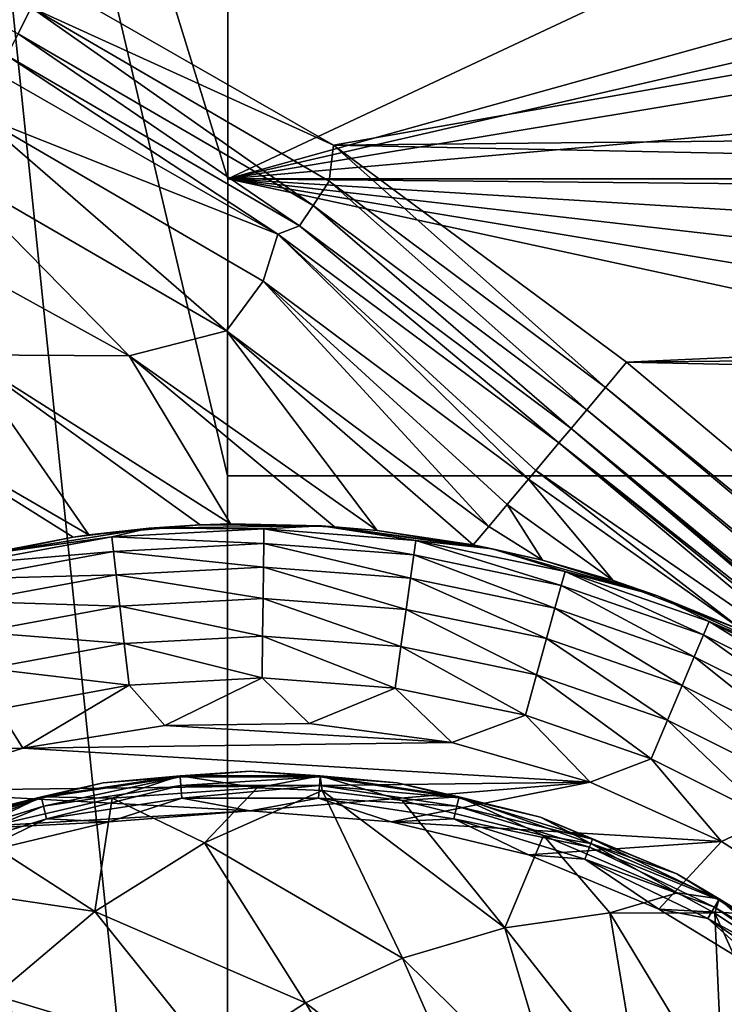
# Model space of a CAD drawing. Header units: metres. Extents: x -205 to 205, y -104 to 104.
# Tile 417 of 656: x -168.15 to -164.59, y 52.62 to 57.6. Entities that reach past the tile are written whole.
import ezdxf

# ---------------------------------------------------------------- set-up
doc = ezdxf.new("R2010")
doc.units = ezdxf.units.M
doc.layers.add('solid_01_2-CONSUMER_EHM_BOX_SW0001', color=7, linetype='CONTINUOUS')

msp = doc.modelspace()

# ---------------------------------------------------------------- linework, layer by layer
at = {"layer": 'solid_01_2-CONSUMER_EHM_BOX_SW0001'}
for points in [[(-200.010849, -74.958488), (-200.010773, 75.041512), (-0.010778, 75.04142)], [(-0.010849, -74.95858), (-200.010849, -74.958488), (-0.010778, 75.04142)], [(-91.959076, 42.820488, 75), (-76.402473, 63.637558, 75), (-185.602478, 63.645401, 75)], [(-92.726151, 42.986298, 75), (-91.959076, 42.820488, 75), (-185.602478, 63.645401, 75)], [(-93.500885, 43.041248, 75), (-92.726151, 42.986298, 75), (-185.602478, 63.645401, 75)], [(-168.500885, 43.051987, 75), (-93.500885, 43.041248, 75), (-185.602478, 63.645401, 75)], [(-168.602615, 61.64418, 69), (-167.103653, 47.144073, 63.099998), (-168.603653, 47.14418, 63.099998)], [(-167.103073, 55.294075, 66.416206), (-167.103653, 47.144073, 63.099998), (-168.602615, 61.64418, 69)], [(-167.102966, 56.794075, 67.02655), (-168.602615, 61.64418, 69), (-167.102615, 61.644073, 69)], [(-167.103073, 55.294075, 66.416206), (-168.602615, 61.64418, 69), (-167.102966, 56.794075, 67.02655)], [(-167.102966, 56.794075, 72), (-167.102615, 61.644073, 72), (-156.752625, 61.64333, 72)], [(-167.102966, 56.794075, 67.02655), (-167.102615, 61.644073, 72), (-167.102966, 56.794075, 72)], [(-167.102966, 56.794075, 67.02655), (-167.102615, 61.644073, 69), (-167.102615, 61.644073, 72)], [(-167.102966, 56.794075, 72), (-156.752625, 61.64333, 72), (-159.008011, 59.048695, 72)], [(-167.102966, 56.794075, 72), (-159.008011, 59.048695, 72), (-159.428299, 58.559216, 72)], [(-167.102966, 56.794075, 72), (-159.428299, 58.559216, 72), (-159.769958, 58.011173, 72)], [(-168.162247, 57.527248, 1.771182), (-168.09552, 57.658653, 1.656628), (-169.691086, 58.357525, 1.656628)], [(-167.102966, 56.794075, 72), (-159.769958, 58.011173, 72), (-160.024384, 57.41848, 72)], [(-166.567398, 56.96487, 1.571667), (-168.145538, 57.869026, 1.571667), (-168.09552, 57.658653, 1.656628)], [(-162.957977, 57.598118, 1.571667), (-168.145538, 57.869026, 1.571667), (-166.567398, 56.96487, 1.571667)], [(-168.162247, 57.527248, 1.771182), (-166.671173, 56.659687, 1.771182), (-168.09552, 57.658653, 1.656628)], [(-166.567398, 56.96487, 1.571667), (-168.09552, 57.658653, 1.656628), (-166.589905, 56.782639, 1.656628)], [(-166.671173, 56.659687, 1.771182), (-166.589905, 56.782639, 1.656628), (-168.09552, 57.658653, 1.656628)], [(-162.957977, 57.598118, 1.571667), (-166.567398, 56.96487, 1.571667), (-148.983841, 57.144657, 1.571667)], [(-168.21817, 57.417114, 1.911131), (-166.739273, 56.556637, 1.911131), (-168.162247, 57.527248, 1.771182)], [(-166.739273, 56.556637, 1.911131), (-166.671173, 56.659687, 1.771182), (-168.162247, 57.527248, 1.771182)], [(-168.21817, 57.417114, 1.911131), (-168.382935, 57.393227, 2.071429), (-166.848663, 56.514538, 2.071429)], [(-166.848663, 56.514538, 2.071429), (-168.382935, 57.393227, 2.071429), (-168.369995, 57.11816, 2.474663)], [(-168.21817, 57.417114, 1.911131), (-166.848663, 56.514538, 2.071429), (-166.739273, 56.556637, 1.911131)], [(-167.102966, 56.794075, 72), (-160.024384, 57.41848, 72), (-160.186264, 56.793575, 72)], [(-148.983841, 57.144657, 1.571667), (-166.567398, 56.96487, 1.571667), (-148.919617, 56.601597, 1.571667)], [(-168.369995, 57.11816, 2.474663), (-168.539261, 56.854729, 2.826262), (-167.1091, 56.025772, 2.826262)], [(-166.924149, 56.276917, 2.474663), (-168.369995, 57.11816, 2.474663), (-167.1091, 56.025772, 2.826262)], [(-166.848663, 56.514538, 2.071429), (-168.369995, 57.11816, 2.474663), (-166.924149, 56.276917, 2.474663)], [(-166.567398, 56.96487, 1.571667), (-166.589905, 56.782639, 1.656628), (-165.193848, 55.740875, 1.656628)], [(-166.567398, 56.96487, 1.571667), (-165.193848, 55.740875, 1.656628), (-165.087418, 55.867718, 1.571667)], [(-148.919617, 56.601597, 1.571667), (-166.567398, 56.96487, 1.571667), (-165.087418, 55.867718, 1.571667)], [(-168.539261, 56.854729, 2.826262), (-168.945175, 56.640434, 3.113388), (-167.601028, 55.899845, 3.113388)], [(-167.1091, 56.025772, 2.826262), (-168.539261, 56.854729, 2.826262), (-167.601028, 55.899845, 3.113388)], [(-160.186371, 55.293575, 66.416206), (-167.103073, 55.294075, 66.416206), (-167.102966, 56.794075, 67.02655)], [(-167.102966, 56.794075, 67.02655), (-160.186264, 56.793575, 72), (-160.186264, 56.793575, 67)], [(-167.102966, 56.794075, 67.02655), (-160.186264, 56.793575, 67), (-160.197296, 56.728836, 67)], [(-160.240387, 56.370762, 66.854507), (-167.102966, 56.794075, 67.02655), (-160.197296, 56.728836, 67)], [(-167.102966, 56.794075, 67.02655), (-167.102966, 56.794075, 72), (-160.186264, 56.793575, 72)], [(-160.234818, 55.650307, 66.561356), (-160.186371, 55.293575, 66.416206), (-167.102966, 56.794075, 67.02655)], [(-160.252884, 56.010395, 66.707878), (-160.234818, 55.650307, 66.561356), (-167.102966, 56.794075, 67.02655)], [(-160.240387, 56.370762, 66.854507), (-160.252884, 56.010395, 66.707878), (-167.102966, 56.794075, 67.02655)], [(-166.671173, 56.659687, 1.771182), (-165.288574, 55.627979, 1.771182), (-166.589905, 56.782639, 1.656628)], [(-165.288574, 55.627979, 1.771182), (-165.193848, 55.740875, 1.656628), (-166.589905, 56.782639, 1.656628)], [(-166.739273, 56.556637, 1.911131), (-165.367966, 55.533356, 1.911131), (-166.671173, 56.659687, 1.771182)], [(-165.367966, 55.533356, 1.911131), (-165.288574, 55.627979, 1.771182), (-166.671173, 56.659687, 1.771182)], [(-168.435654, 55.90543, 3.325905), (-167.601028, 55.899845, 3.113388), (-168.945175, 56.640434, 3.113388)], [(-148.919617, 56.601597, 1.571667), (-165.087418, 55.867718, 1.571667), (-148.891342, 56.041489, 1.571667)], [(-166.739273, 56.556637, 1.911131), (-166.848663, 56.514538, 2.071429), (-165.429214, 55.460369, 2.071429)], [(-166.739273, 56.556637, 1.911131), (-165.429214, 55.460369, 2.071429), (-165.367966, 55.533356, 1.911131)], [(-166.848663, 56.514538, 2.071429), (-166.924149, 56.276917, 2.474663), (-165.583496, 55.276505, 2.474663)], [(-165.54567, 55.321583, 2.390532), (-166.848663, 56.514538, 2.071429), (-165.583496, 55.276505, 2.474663)], [(-165.54567, 55.321583, 2.390532), (-165.429214, 55.460369, 2.071429), (-166.848663, 56.514538, 2.071429)], [(-166.924149, 56.276917, 2.474663), (-167.1091, 56.025772, 2.826262), (-165.783722, 55.037895, 2.826262)], [(-165.690903, 55.14851, 2.679678), (-166.924149, 56.276917, 2.474663), (-165.783722, 55.037895, 2.826262)], [(-165.690903, 55.14851, 2.679678), (-165.583496, 55.276505, 2.474663), (-166.924149, 56.276917, 2.474663)], [(-167.1091, 56.025772, 2.826262), (-167.601028, 55.899845, 3.113388), (-166.347916, 55.017391, 3.113606)], [(-167.1091, 56.025772, 2.826262), (-166.347916, 55.017391, 3.113606), (-165.861771, 54.944878, 2.932637)], [(-165.783722, 55.037895, 2.826262), (-167.1091, 56.025772, 2.826262), (-165.861771, 54.944878, 2.932637)], [(-148.891342, 56.041489, 1.571667), (-165.087418, 55.867718, 1.571667), (-148.911377, 55.518421, 1.571667)], [(-169.103622, 55.748432, 3.45631), (-167.804169, 54.996174, 3.456348), (-168.435654, 55.90543, 3.325905)], [(-168.435654, 55.90543, 3.325905), (-167.088058, 55.050957, 3.326008), (-167.601028, 55.899845, 3.113388)], [(-167.242432, 55.046425, 3.360634), (-167.088058, 55.050957, 3.326008), (-168.435654, 55.90543, 3.325905)], [(-167.804169, 54.996174, 3.456348), (-167.242432, 55.046425, 3.360634), (-168.435654, 55.90543, 3.325905)], [(-166.562759, 55.036591, 3.183043), (-166.347916, 55.017391, 3.113606), (-167.601028, 55.899845, 3.113388)], [(-167.088058, 55.050957, 3.326008), (-166.562759, 55.036591, 3.183043), (-167.601028, 55.899845, 3.113388)], [(-155.373291, 47.716602, 1.571667), (-165.087418, 55.867718, 1.571667), (-165.193848, 55.740875, 1.656628)], [(-148.911377, 55.518421, 1.571667), (-165.087418, 55.867718, 1.571667), (-155.373291, 47.716602, 1.571667)], [(-167.88295, 54.98484, 3.46574), (-167.804169, 54.996174, 3.456348), (-169.103622, 55.748432, 3.45631)], [(-168.469803, 54.866234, 3.5), (-167.88295, 54.98484, 3.46574), (-169.103622, 55.748432, 3.45631)], [(-155.479935, 47.58952, 1.656828), (-165.193848, 55.740875, 1.656628), (-165.288574, 55.627979, 1.771182)], [(-155.479935, 47.58952, 1.656828), (-155.373291, 47.716602, 1.571667), (-165.193848, 55.740875, 1.656628)], [(-155.574646, 47.476654, 1.771438), (-165.288574, 55.627979, 1.771182), (-165.367966, 55.533356, 1.911131)], [(-155.574646, 47.476654, 1.771438), (-155.479935, 47.58952, 1.656828), (-165.288574, 55.627979, 1.771182)], [(-163.424637, 53.878098, 1.937908), (-165.367966, 55.533356, 1.911131), (-165.429214, 55.460369, 2.071429)], [(-155.654007, 47.382072, 1.911433), (-155.574646, 47.476654, 1.771438), (-165.367966, 55.533356, 1.911131)], [(-163.085739, 53.608364, 1.921761), (-155.654007, 47.382072, 1.911433), (-165.367966, 55.533356, 1.911131)], [(-163.424637, 53.878098, 1.937908), (-163.085739, 53.608364, 1.921761), (-165.367966, 55.533356, 1.911131)], [(-163.973175, 54.238602, 2.071429), (-165.429214, 55.460369, 2.071429), (-165.54567, 55.321583, 2.390532)], [(-163.731277, 54.090172, 1.992613), (-163.424637, 53.878098, 1.937908), (-165.429214, 55.460369, 2.071429)], [(-163.973175, 54.238602, 2.071429), (-163.731277, 54.090172, 1.992613), (-165.429214, 55.460369, 2.071429)], [(-164.495621, 54.509037, 2.308672), (-165.54567, 55.321583, 2.390532), (-165.583496, 55.276505, 2.474663)], [(-164.495621, 54.509037, 2.308672), (-163.973175, 54.238602, 2.071429), (-165.54567, 55.321583, 2.390532)], [(-167.103546, 48.644073, 69.5), (-167.103653, 47.144073, 63.099998), (-167.103073, 55.294075, 66.416206)], [(-167.103546, 48.644073, 72), (-167.103073, 55.294075, 72), (-160.186371, 55.293575, 72)], [(-167.103546, 48.644073, 69.5), (-167.103073, 55.294075, 72), (-167.103546, 48.644073, 72)], [(-167.103546, 48.644073, 69.5), (-167.103073, 55.294075, 66.416206), (-167.103073, 55.294075, 72)], [(-167.103546, 48.644073, 72), (-160.186371, 55.293575, 72), (-160.024582, 54.668652, 72)], [(-167.103073, 55.294075, 72), (-160.186371, 55.293575, 67), (-160.186371, 55.293575, 72)], [(-160.186371, 55.293575, 66.416206), (-160.186371, 55.293575, 67), (-167.103073, 55.294075, 72)], [(-160.186371, 55.293575, 66.416206), (-167.103073, 55.294075, 72), (-167.103073, 55.294075, 66.416206)], [(-165.155807, 54.764778, 2.622867), (-165.583496, 55.276505, 2.474663), (-165.690903, 55.14851, 2.679678)], [(-164.495621, 54.509037, 2.308672), (-165.583496, 55.276505, 2.474663), (-165.155807, 54.764778, 2.622867)], [(-165.512955, 54.86731, 2.784729), (-165.690903, 55.14851, 2.679678), (-165.783722, 55.037895, 2.826262)], [(-165.155807, 54.764778, 2.622867), (-165.690903, 55.14851, 2.679678), (-165.512955, 54.86731, 2.784729)], [(-168.35849, 54.893448, 12.5), (-167.499374, 55.030045, 12.5), (-167.88295, 54.98484, 3.46574)], [(-167.688934, 54.985645, 12.722278), (-167.499374, 55.030045, 12.5), (-168.35849, 54.893448, 12.5)], [(-167.499374, 55.030045, 12.5), (-167.804169, 54.996174, 3.456348), (-167.88295, 54.98484, 3.46574)], [(-167.499374, 55.030045, 12.5), (-167.242432, 55.046425, 3.360634), (-167.804169, 54.996174, 3.456348)], [(-167.688934, 54.985645, 12.722278), (-166.919846, 55.026375, 12.722157), (-167.499374, 55.030045, 12.5)], [(-166.9207, 54.952404, 12.933749), (-166.919846, 55.026375, 12.722157), (-167.688934, 54.985645, 12.722278)], [(-167.499374, 55.030045, 12.5), (-166.629547, 55.040977, 12.5), (-167.242432, 55.046425, 3.360634)], [(-166.919846, 55.026375, 12.722157), (-166.629547, 55.040977, 12.5), (-167.499374, 55.030045, 12.5)], [(-166.629547, 55.040977, 12.5), (-167.088058, 55.050957, 3.326008), (-167.242432, 55.046425, 3.360634)], [(-166.629547, 55.040977, 12.5), (-166.562759, 55.036591, 3.183043), (-167.088058, 55.050957, 3.326008)], [(-166.9207, 54.952404, 12.933749), (-166.162262, 54.894623, 12.933637), (-166.919846, 55.026375, 12.722157)], [(-166.919846, 55.026375, 12.722157), (-166.151901, 54.967842, 12.722034), (-166.629547, 55.040977, 12.5)], [(-166.162262, 54.894623, 12.933637), (-166.151901, 54.967842, 12.722034), (-166.919846, 55.026375, 12.722157)], [(-166.629547, 55.040977, 12.5), (-165.767273, 54.926014, 12.5), (-166.562759, 55.036591, 3.183043)], [(-166.151901, 54.967842, 12.722034), (-165.767273, 54.926014, 12.5), (-166.629547, 55.040977, 12.5)], [(-165.767273, 54.926014, 12.5), (-166.347916, 55.017391, 3.113606), (-166.562759, 55.036591, 3.183043)], [(-165.767273, 54.926014, 12.5), (-165.861771, 54.944878, 2.932637), (-166.347916, 55.017391, 3.113606)], [(-165.512955, 54.86731, 2.784729), (-165.783722, 55.037895, 2.826262), (-165.861771, 54.944878, 2.932637)], [(-168.35849, 54.893448, 12.5), (-167.88295, 54.98484, 3.46574), (-168.469803, 54.866234, 3.5)], [(-168.446381, 54.846325, 12.7224), (-167.688934, 54.985645, 12.722278), (-168.35849, 54.893448, 12.5)], [(-167.680267, 54.912151, 12.933862), (-167.688934, 54.985645, 12.722278), (-168.446381, 54.846325, 12.7224)], [(-167.680267, 54.912151, 12.933862), (-166.9207, 54.952404, 12.933749), (-167.688934, 54.985645, 12.722278)], [(-166.922089, 54.833164, 13.123549), (-166.9207, 54.952404, 12.933749), (-167.680267, 54.912151, 12.933862)], [(-166.922089, 54.833164, 13.123549), (-166.17897, 54.776573, 13.123451), (-166.9207, 54.952404, 12.933749)], [(-166.17897, 54.776573, 13.123451), (-166.162262, 54.894623, 12.933637), (-166.9207, 54.952404, 12.933749)], [(-166.162262, 54.894623, 12.933637), (-165.417557, 54.739758, 12.933524), (-166.151901, 54.967842, 12.722034)], [(-166.151901, 54.967842, 12.722034), (-165.397873, 54.811012, 12.721913), (-165.767273, 54.926014, 12.5)], [(-165.417557, 54.739758, 12.933524), (-165.397873, 54.811012, 12.721913), (-166.151901, 54.967842, 12.722034)], [(-168.428329, 54.774529, 12.933973), (-167.680267, 54.912151, 12.933862), (-168.446381, 54.846325, 12.7224)], [(-167.666306, 54.793697, 13.123646), (-167.680267, 54.912151, 12.933862), (-168.428329, 54.774529, 12.933973)], [(-167.666306, 54.793697, 13.123646), (-166.922089, 54.833164, 13.123549), (-167.680267, 54.912151, 12.933862)], [(-165.767273, 54.926014, 12.5), (-165.512955, 54.86731, 2.784729), (-165.861771, 54.944878, 2.932637)], [(-165.767273, 54.926014, 12.5), (-164.930695, 54.687572, 12.5), (-165.512955, 54.86731, 2.784729)], [(-165.397873, 54.811012, 12.721913), (-164.930695, 54.687572, 12.5), (-165.767273, 54.926014, 12.5)], [(-166.17897, 54.776573, 13.123451), (-165.44931, 54.624863, 13.123353), (-166.162262, 54.894623, 12.933637)], [(-165.44931, 54.624863, 13.123353), (-165.417557, 54.739758, 12.933524), (-166.162262, 54.894623, 12.933637)], [(-164.930695, 54.687572, 12.5), (-165.155807, 54.764778, 2.622867), (-165.512955, 54.86731, 2.784729)], [(-166.923935, 54.674644, 13.282018), (-166.922089, 54.833164, 13.123549), (-167.666306, 54.793697, 13.123646)], [(-166.923935, 54.674644, 13.282018), (-166.201187, 54.619629, 13.28194), (-166.922089, 54.833164, 13.123549)], [(-166.201187, 54.619629, 13.28194), (-166.17897, 54.776573, 13.123451), (-166.922089, 54.833164, 13.123549)], [(-165.417557, 54.739758, 12.933524), (-164.698944, 54.490387, 12.933412), (-165.397873, 54.811012, 12.721913)], [(-165.397873, 54.811012, 12.721913), (-164.670273, 54.558495, 12.721791), (-164.930695, 54.687572, 12.5)], [(-164.698944, 54.490387, 12.933412), (-164.670273, 54.558495, 12.721791), (-165.397873, 54.811012, 12.721913)], [(-168.399246, 54.658836, 13.123743), (-167.666306, 54.793697, 13.123646), (-168.428329, 54.774529, 12.933973)], [(-167.647736, 54.636242, 13.282096), (-167.666306, 54.793697, 13.123646), (-168.399246, 54.658836, 13.123743)], [(-167.647736, 54.636242, 13.282096), (-166.923935, 54.674644, 13.282018), (-167.666306, 54.793697, 13.123646)], [(-166.201187, 54.619629, 13.28194), (-165.491516, 54.472099, 13.281862), (-166.17897, 54.776573, 13.123451)], [(-165.491516, 54.472099, 13.281862), (-165.44931, 54.624863, 13.123353), (-166.17897, 54.776573, 13.123451)], [(-164.930695, 54.687572, 12.5), (-164.495621, 54.509037, 2.308672), (-165.155807, 54.764778, 2.622867)], [(-165.44931, 54.624863, 13.123353), (-164.745209, 54.380554, 13.123256), (-165.417557, 54.739758, 12.933524)], [(-164.745209, 54.380554, 13.123256), (-164.698944, 54.490387, 12.933412), (-165.417557, 54.739758, 12.933524)], [(-168.360565, 54.505054, 13.282173), (-167.647736, 54.636242, 13.282096), (-168.399246, 54.658836, 13.123743)], [(-166.926132, 54.484814, 13.401196), (-166.923935, 54.674644, 13.282018), (-167.647736, 54.636242, 13.282096)], [(-167.103546, 48.644073, 72), (-160.024582, 54.668652, 72), (-159.770248, 54.07592, 72)], [(-166.926132, 54.484814, 13.401196), (-166.227798, 54.431671, 13.401142), (-166.923935, 54.674644, 13.282018)], [(-166.227798, 54.431671, 13.401142), (-166.201187, 54.619629, 13.28194), (-166.923935, 54.674644, 13.282018)], [(-164.930695, 54.687572, 12.5), (-164.137375, 54.330669, 12.5), (-164.495621, 54.509037, 2.308672)], [(-164.670273, 54.558495, 12.721791), (-164.137375, 54.330669, 12.5), (-164.930695, 54.687572, 12.5)], [(-167.625504, 54.447689, 13.40125), (-167.647736, 54.636242, 13.282096), (-168.360565, 54.505054, 13.282173)], [(-167.625504, 54.447689, 13.40125), (-166.926132, 54.484814, 13.401196), (-167.647736, 54.636242, 13.282096)], [(-166.227798, 54.431671, 13.401142), (-165.542068, 54.289139, 13.401088), (-166.201187, 54.619629, 13.28194)], [(-165.542068, 54.289139, 13.401088), (-165.491516, 54.472099, 13.281862), (-166.201187, 54.619629, 13.28194)], [(-165.491516, 54.472099, 13.281862), (-164.806702, 54.234505, 13.281785), (-165.44931, 54.624863, 13.123353)], [(-164.806702, 54.234505, 13.281785), (-164.745209, 54.380554, 13.123256), (-165.44931, 54.624863, 13.123353)], [(-164.698944, 54.490387, 12.933412), (-164.018372, 54.150654, 12.9333), (-164.670273, 54.558495, 12.721791)], [(-164.670273, 54.558495, 12.721791), (-163.981186, 54.214481, 12.72167), (-164.137375, 54.330669, 12.5)], [(-164.018372, 54.150654, 12.9333), (-163.981186, 54.214481, 12.72167), (-164.670273, 54.558495, 12.721791)], [(-168.31427, 54.320915, 13.401304), (-167.625504, 54.447689, 13.40125), (-168.360565, 54.505054, 13.282173)], [(-166.928589, 54.273209, 13.475094), (-166.926132, 54.484814, 13.401196), (-167.625504, 54.447689, 13.40125)], [(-166.928589, 54.273209, 13.475094), (-166.257446, 54.222149, 13.475066), (-166.926132, 54.484814, 13.401196)], [(-166.257446, 54.222149, 13.475066), (-166.227798, 54.431671, 13.401142), (-166.926132, 54.484814, 13.401196)], [(-165.542068, 54.289139, 13.401088), (-164.880371, 54.059582, 13.401033), (-165.491516, 54.472099, 13.281862)], [(-164.880371, 54.059582, 13.401033), (-164.806702, 54.234505, 13.281785), (-165.491516, 54.472099, 13.281862)], [(-164.745209, 54.380554, 13.123256), (-164.078369, 54.047699, 13.123158), (-164.698944, 54.490387, 12.933412)], [(-164.078369, 54.047699, 13.123158), (-164.018372, 54.150654, 12.9333), (-164.698944, 54.490387, 12.933412)], [(-167.600723, 54.237514, 13.475121), (-167.625504, 54.447689, 13.40125), (-168.31427, 54.320915, 13.401304)], [(-167.600723, 54.237514, 13.475121), (-166.928589, 54.273209, 13.475094), (-167.625504, 54.447689, 13.40125)], [(-166.257446, 54.222149, 13.475066), (-165.598434, 54.085182, 13.475039), (-166.227798, 54.431671, 13.401142)], [(-165.598434, 54.085182, 13.475039), (-165.542068, 54.289139, 13.401088), (-166.227798, 54.431671, 13.401142)], [(-164.806702, 54.234505, 13.281785), (-164.158127, 53.910793, 13.281707), (-164.745209, 54.380554, 13.123256)], [(-164.158127, 53.910793, 13.281707), (-164.078369, 54.047699, 13.123158), (-164.745209, 54.380554, 13.123256)], [(-168.26265, 54.115665, 13.475149), (-167.600723, 54.237514, 13.475121), (-168.31427, 54.320915, 13.401304)], [(-167.600723, 54.237514, 13.475121), (-167.420547, 54.033134, 13.5), (-166.928589, 54.273209, 13.475094)], [(-166.928589, 54.273209, 13.475094), (-167.420547, 54.033134, 13.5), (-166.691666, 54.042904, 13.5)], [(-166.928589, 54.273209, 13.475094), (-166.691666, 54.042904, 13.5), (-166.257446, 54.222149, 13.475066)], [(-165.598434, 54.085182, 13.475039), (-164.962494, 53.864578, 13.475011), (-165.542068, 54.289139, 13.401088)], [(-164.962494, 53.864578, 13.475011), (-164.880371, 54.059582, 13.401033), (-165.542068, 54.289139, 13.401088)], [(-168.26265, 54.115665, 13.475149), (-168.137405, 53.918159, 13.5), (-167.600723, 54.237514, 13.475121)], [(-167.600723, 54.237514, 13.475121), (-168.137405, 53.918159, 13.5), (-167.420547, 54.033134, 13.5)], [(-166.257446, 54.222149, 13.475066), (-166.691666, 54.042904, 13.5), (-165.970886, 53.94696, 13.5)], [(-166.257446, 54.222149, 13.475066), (-165.970886, 53.94696, 13.5), (-165.598434, 54.085182, 13.475039)], [(-164.880371, 54.059582, 13.401033), (-164.253677, 53.746811, 13.40098), (-164.806702, 54.234505, 13.281785)], [(-164.253677, 53.746811, 13.40098), (-164.158127, 53.910793, 13.281707), (-164.806702, 54.234505, 13.281785)], [(-168.903397, 53.909687, 13.475177), (-168.137405, 53.918159, 13.5), (-168.26265, 54.115665, 13.475149)], [(-167.103546, 48.644073, 72), (-159.770248, 54.07592, 72), (-159.428665, 53.527828, 72)], [(-165.598434, 54.085182, 13.475039), (-165.970886, 53.94696, 13.5), (-165.271622, 53.747482, 13.5)], [(-165.598434, 54.085182, 13.475039), (-165.271622, 53.747482, 13.5), (-164.962494, 53.864578, 13.475011)], [(-164.962494, 53.864578, 13.475011), (-164.360199, 53.563995, 13.474983), (-164.880371, 54.059582, 13.401033)], [(-164.360199, 53.563995, 13.474983), (-164.253677, 53.746811, 13.40098), (-164.880371, 54.059582, 13.401033)], [(-165.970886, 53.94696, 13.5), (-167.420547, 54.033134, 13.5), (-168.137405, 53.918159, 13.5)], [(-165.970886, 53.94696, 13.5), (-166.691666, 54.042904, 13.5), (-167.420547, 54.033134, 13.5)], [(-168.903397, 53.909687, 13.475177), (-168.822052, 53.703743, 13.5), (-168.137405, 53.918159, 13.5)], [(-165.271622, 53.747482, 13.5), (-168.137405, 53.918159, 13.5), (-168.822052, 53.703743, 13.5)], [(-165.271622, 53.747482, 13.5), (-165.970886, 53.94696, 13.5), (-168.137405, 53.918159, 13.5)], [(-164.962494, 53.864578, 13.475011), (-165.271622, 53.747482, 13.5), (-164.607086, 53.447823, 13.5)], [(-164.962494, 53.864578, 13.475011), (-164.607086, 53.447823, 13.5), (-164.360199, 53.563995, 13.474983)], [(-168.044037, 53.673042, 17.160311), (-167.343491, 53.778633, 17.160311), (-167.73233, 53.743286, 17.098219)], [(-167.343491, 53.778633, 17.160311), (-168.044037, 53.673042, 17.160311), (-167.687363, 53.665924, 17.260666)], [(-167.343094, 53.773304, 13.623464), (-168.042847, 53.667835, 13.623464), (-167.73233, 53.743286, 13.7)], [(-168.033188, 53.625511, 13.558523), (-168.042847, 53.667835, 13.623464), (-167.343094, 53.773304, 13.623464)], [(-167.339844, 53.730019, 13.558523), (-168.033188, 53.625511, 13.558523), (-167.343094, 53.773304, 13.623464)], [(-167.73233, 53.743286, 13.7), (-167.73233, 53.743286, 17.098219), (-166.989273, 53.801769, 17.098219)], [(-167.343491, 53.778633, 17.160311), (-166.989273, 53.801769, 17.098219), (-167.73233, 53.743286, 17.098219)], [(-166.989273, 53.801769, 13.7), (-167.73233, 53.743286, 13.7), (-166.989273, 53.801769, 17.098219)], [(-167.343094, 53.773304, 13.623464), (-167.73233, 53.743286, 13.7), (-166.989273, 53.801769, 13.7)], [(-167.343491, 53.778633, 17.160311), (-167.687363, 53.665924, 17.260666), (-166.953415, 53.718296, 17.260666)], [(-167.343491, 53.778633, 17.160311), (-166.635025, 53.778633, 17.160311), (-166.989273, 53.801769, 17.098219)], [(-166.635025, 53.778633, 17.160311), (-167.343491, 53.778633, 17.160311), (-166.953415, 53.718296, 17.260666)], [(-166.635422, 53.773304, 13.623464), (-167.343094, 53.773304, 13.623464), (-166.989273, 53.801769, 13.7)], [(-167.339844, 53.730019, 13.558523), (-167.343094, 53.773304, 13.623464), (-166.635422, 53.773304, 13.623464)], [(-166.638672, 53.730015, 13.558523), (-167.339844, 53.730019, 13.558523), (-166.635422, 53.773304, 13.623464)], [(-166.989273, 53.801769, 13.7), (-166.989273, 53.801769, 17.098219), (-166.246201, 53.74329, 17.098219)], [(-166.635025, 53.778633, 17.160311), (-166.246201, 53.74329, 17.098219), (-166.989273, 53.801769, 17.098219)], [(-166.246201, 53.74329, 13.7), (-166.989273, 53.801769, 13.7), (-166.246201, 53.74329, 17.098219)], [(-166.635422, 53.773304, 13.623464), (-166.989273, 53.801769, 13.7), (-166.246201, 53.74329, 13.7)], [(-166.635025, 53.778633, 17.160311), (-166.953415, 53.718296, 17.260666), (-166.626083, 53.704281, 17.260666)], [(-166.638672, 53.730015, 13.558523), (-166.635422, 53.773304, 13.623464), (-165.935669, 53.667835, 13.623464)], [(-165.935669, 53.667835, 13.623464), (-166.635422, 53.773304, 13.623464), (-166.246201, 53.74329, 13.7)], [(-166.635025, 53.778633, 17.160311), (-165.934479, 53.673042, 17.160311), (-166.246201, 53.74329, 17.098219)], [(-166.635025, 53.778633, 17.160311), (-166.626083, 53.704281, 17.260666), (-166.220398, 53.654663, 17.260666)], [(-165.934479, 53.673042, 17.160311), (-166.635025, 53.778633, 17.160311), (-166.220398, 53.654663, 17.260666)], [(-166.989456, 53.601768, 13.5), (-165.271622, 53.747482, 13.5), (-168.822052, 53.703743, 13.5)], [(-168.457092, 53.569286, 13.7), (-168.457092, 53.569286, 17.098219), (-167.73233, 53.743286, 17.098219)], [(-168.044037, 53.673042, 17.160311), (-167.73233, 53.743286, 17.098219), (-168.457092, 53.569286, 17.098219)], [(-167.73233, 53.743286, 13.7), (-168.457092, 53.569286, 13.7), (-167.73233, 53.743286, 17.098219)], [(-168.042847, 53.667835, 13.623464), (-168.457092, 53.569286, 13.7), (-167.73233, 53.743286, 13.7)], [(-167.339844, 53.730019, 13.558523), (-168.018723, 53.562168, 13.515164), (-168.033188, 53.625511, 13.558523)], [(-167.339844, 53.730019, 13.558523), (-167.334991, 53.665226, 13.515164), (-168.018723, 53.562168, 13.515164)], [(-167.219711, 53.440147, 17.447788), (-166.953415, 53.718296, 17.260666), (-167.687363, 53.665924, 17.260666)], [(-166.638672, 53.730015, 13.558523), (-167.334991, 53.665226, 13.515164), (-167.339844, 53.730019, 13.558523)], [(-166.638672, 53.730015, 13.558523), (-166.643524, 53.665222, 13.515164), (-167.334991, 53.665226, 13.515164)], [(-167.219711, 53.440147, 17.447788), (-166.626083, 53.704281, 17.260666), (-166.953415, 53.718296, 17.260666)], [(-166.989456, 53.601768, 13.5), (-166.277649, 53.545776, 13.5), (-165.271622, 53.747482, 13.5)], [(-165.945328, 53.625511, 13.558523), (-166.643524, 53.665222, 13.515164), (-166.638672, 53.730015, 13.558523)], [(-165.945328, 53.625511, 13.558523), (-166.638672, 53.730015, 13.558523), (-165.935669, 53.667835, 13.623464)], [(-166.277649, 53.545776, 13.5), (-164.607086, 53.447823, 13.5), (-165.271622, 53.747482, 13.5)], [(-166.246201, 53.74329, 13.7), (-166.246201, 53.74329, 17.098219), (-165.521439, 53.56929, 17.098219)], [(-165.934479, 53.673042, 17.160311), (-165.521439, 53.56929, 17.098219), (-166.246201, 53.74329, 17.098219)], [(-165.521439, 53.56929, 13.7), (-166.246201, 53.74329, 13.7), (-165.521439, 53.56929, 17.098219)], [(-165.935669, 53.667835, 13.623464), (-166.246201, 53.74329, 13.7), (-165.521439, 53.56929, 13.7)], [(-166.989456, 53.601768, 13.5), (-168.822052, 53.703743, 13.5), (-169.635849, 53.448227, 13.5)], [(-168.721024, 53.464222, 17.160311), (-168.044037, 53.673042, 17.160311), (-168.457092, 53.569286, 17.098219)], [(-168.044037, 53.673042, 17.160311), (-168.721024, 53.464222, 17.160311), (-168.403976, 53.498829, 17.260666)], [(-168.042847, 53.667835, 13.623464), (-168.71907, 53.459248, 13.623464), (-168.457092, 53.569286, 13.7)], [(-168.703201, 53.418839, 13.558523), (-168.71907, 53.459248, 13.623464), (-168.042847, 53.667835, 13.623464)], [(-168.033188, 53.625511, 13.558523), (-168.703201, 53.418839, 13.558523), (-168.042847, 53.667835, 13.623464)], [(-168.044037, 53.673042, 17.160311), (-168.403976, 53.498829, 17.260666), (-167.687363, 53.665924, 17.260666)], [(-167.774002, 53.093079, 17.62225), (-167.687363, 53.665924, 17.260666), (-168.403976, 53.498829, 17.260666)], [(-168.018723, 53.562168, 13.515164), (-167.334991, 53.665226, 13.515164), (-167.701248, 53.545715, 13.5)], [(-167.219711, 53.440147, 17.447788), (-167.687363, 53.665924, 17.260666), (-167.774002, 53.093079, 17.62225)], [(-167.334991, 53.665226, 13.515164), (-166.989456, 53.601768, 13.5), (-167.701248, 53.545715, 13.5)], [(-167.334991, 53.665226, 13.515164), (-166.643524, 53.665222, 13.515164), (-166.989456, 53.601768, 13.5)], [(-167.219711, 53.440147, 17.447788), (-166.219086, 52.857758, 17.757177), (-166.626083, 53.704281, 17.260666)], [(-166.643524, 53.665222, 13.515164), (-166.277649, 53.545776, 13.5), (-166.989456, 53.601768, 13.5)], [(-166.643524, 53.665222, 13.515164), (-165.959793, 53.562168, 13.515164), (-166.277649, 53.545776, 13.5)], [(-165.945328, 53.625511, 13.558523), (-165.959793, 53.562168, 13.515164), (-166.643524, 53.665222, 13.515164)], [(-165.702896, 53.010345, 17.594709), (-166.220398, 53.654663, 17.260666), (-166.626083, 53.704281, 17.260666)], [(-165.702896, 53.010345, 17.594709), (-166.626083, 53.704281, 17.260666), (-166.219086, 52.857758, 17.757177)], [(-165.934479, 53.673042, 17.160311), (-166.220398, 53.654663, 17.260666), (-165.506531, 53.47662, 17.260666)], [(-165.945328, 53.625511, 13.558523), (-165.935669, 53.667835, 13.623464), (-165.259445, 53.459248, 13.623464)], [(-165.259445, 53.459248, 13.623464), (-165.935669, 53.667835, 13.623464), (-165.521439, 53.56929, 13.7)], [(-165.934479, 53.673042, 17.160311), (-165.268005, 53.437462, 17.216368), (-165.521439, 53.56929, 17.098219)], [(-165.268005, 53.437462, 17.216368), (-165.934479, 53.673042, 17.160311), (-165.506531, 53.47662, 17.260666)], [(-168.033188, 53.625511, 13.558523), (-168.679474, 53.358356, 13.515164), (-168.703201, 53.418839, 13.558523)], [(-168.033188, 53.625511, 13.558523), (-168.018723, 53.562168, 13.515164), (-168.679474, 53.358356, 13.515164)], [(-165.702896, 53.010345, 17.594709), (-165.506531, 53.47662, 17.260666), (-166.220398, 53.654663, 17.260666)], [(-165.275314, 53.418839, 13.558523), (-165.959793, 53.562168, 13.515164), (-165.945328, 53.625511, 13.558523)], [(-165.275314, 53.418839, 13.558523), (-165.945328, 53.625511, 13.558523), (-165.259445, 53.459248, 13.623464)], [(-167.701248, 53.545715, 13.5), (-166.989456, 53.601768, 13.5), (-169.635849, 53.448227, 13.5)], [(-168.679474, 53.358356, 13.515164), (-168.018723, 53.562168, 13.515164), (-168.395508, 53.379002, 13.5)], [(-168.018723, 53.562168, 13.515164), (-167.701248, 53.545715, 13.5), (-168.395508, 53.379002, 13.5)], [(-165.959793, 53.562168, 13.515164), (-165.583374, 53.37912, 13.5), (-166.277649, 53.545776, 13.5)], [(-165.959793, 53.562168, 13.515164), (-165.299042, 53.358353, 13.515164), (-165.583374, 53.37912, 13.5)], [(-165.275314, 53.418839, 13.558523), (-165.299042, 53.358353, 13.515164), (-165.959793, 53.562168, 13.515164)], [(-165.521439, 53.56929, 13.7), (-165.521439, 53.56929, 17.098219), (-164.832825, 53.284058, 17.098219)], [(-165.268005, 53.437462, 17.216368), (-164.832825, 53.284058, 17.098219), (-165.521439, 53.56929, 17.098219)], [(-164.832825, 53.284058, 13.7), (-165.521439, 53.56929, 13.7), (-164.832825, 53.284058, 17.098219)], [(-165.259445, 53.459248, 13.623464), (-165.521439, 53.56929, 13.7), (-164.832825, 53.284058, 13.7)], [(-164.360199, 53.563995, 13.474983), (-164.607086, 53.447823, 13.5), (-163.995575, 53.056499, 13.5)], [(-168.395508, 53.379002, 13.5), (-167.701248, 53.545715, 13.5), (-169.635849, 53.448227, 13.5)], [(-167.103546, 48.644073, 72), (-159.428665, 53.527828, 72), (-159.008438, 53.038288, 72)], [(-166.277649, 53.545776, 13.5), (-165.583374, 53.37912, 13.5), (-164.607086, 53.447823, 13.5)], [(-167.774002, 53.093079, 17.62225), (-168.403976, 53.498829, 17.260666), (-168.979019, 53.27298, 17.260666)], [(-165.171509, 53.086391, 17.427458), (-165.506531, 53.47662, 17.260666), (-165.702896, 53.010345, 17.594709)], [(-165.268005, 53.437462, 17.216368), (-165.506531, 53.47662, 17.260666), (-164.829575, 53.188622, 17.260666)], [(-165.171509, 53.086391, 17.427458), (-164.829575, 53.188622, 17.260666), (-165.506531, 53.47662, 17.260666)], [(-167.219711, 53.440147, 17.447788), (-167.774002, 53.093079, 17.62225), (-166.710098, 52.63158, 17.91172)], [(-167.219711, 53.440147, 17.447788), (-166.710098, 52.63158, 17.91172), (-166.219086, 52.857758, 17.757177)], [(-165.583374, 53.37912, 13.5), (-164.923706, 53.105904, 13.5), (-164.607086, 53.447823, 13.5)], [(-164.64357, 53.114609, 13.558523), (-165.299042, 53.358353, 13.515164), (-165.275314, 53.418839, 13.558523)], [(-165.275314, 53.418839, 13.558523), (-165.259445, 53.459248, 13.623464), (-164.621872, 53.152203, 13.623464)], [(-164.64357, 53.114609, 13.558523), (-165.275314, 53.418839, 13.558523), (-164.621872, 53.152203, 13.623464)], [(-165.268005, 53.437462, 17.216368), (-164.619202, 53.15683, 17.160311), (-164.832825, 53.284058, 17.098219)], [(-164.619202, 53.15683, 17.160311), (-165.268005, 53.437462, 17.216368), (-164.829575, 53.188622, 17.260666)], [(-164.621872, 53.152203, 13.623464), (-165.259445, 53.459248, 13.623464), (-164.832825, 53.284058, 13.7)], [(-164.923706, 53.105904, 13.5), (-163.995575, 53.056499, 13.5), (-164.607086, 53.447823, 13.5)], [(-165.299042, 53.358353, 13.515164), (-164.923706, 53.105904, 13.5), (-165.583374, 53.37912, 13.5)], [(-165.299042, 53.358353, 13.515164), (-164.676056, 53.058342, 13.515164), (-164.923706, 53.105904, 13.5)], [(-164.64357, 53.114609, 13.558523), (-164.676056, 53.058342, 13.515164), (-165.299042, 53.358353, 13.515164)], [(-167.774002, 53.093079, 17.62225), (-168.979019, 53.27298, 17.260666), (-168.277618, 52.669556, 17.780762)], [(-164.832825, 53.284058, 13.7), (-164.832825, 53.284058, 17.098219), (-164.197296, 52.894608, 17.098219)], [(-164.619202, 53.15683, 17.160311), (-164.197296, 52.894608, 17.098219), (-164.832825, 53.284058, 17.098219)], [(-164.197296, 52.894608, 13.7), (-164.832825, 53.284058, 13.7), (-164.197296, 52.894608, 17.098219)], [(-164.621872, 53.152203, 13.623464), (-164.832825, 53.284058, 13.7), (-164.197296, 52.894608, 13.7)], [(-165.171509, 53.086391, 17.427458), (-164.641418, 53.084812, 17.260666), (-164.829575, 53.188622, 17.260666)], [(-164.619202, 53.15683, 17.160311), (-164.829575, 53.188622, 17.260666), (-164.641418, 53.084812, 17.260666)], [(-164.06424, 52.719624, 13.558523), (-164.676056, 53.058342, 13.515164), (-164.64357, 53.114609, 13.558523)], [(-164.64357, 53.114609, 13.558523), (-164.621872, 53.152203, 13.623464), (-164.03717, 52.753563, 13.623464)], [(-164.06424, 52.719624, 13.558523), (-164.64357, 53.114609, 13.558523), (-164.03717, 52.753563, 13.623464)], [(-164.619202, 53.15683, 17.160311), (-164.641418, 53.084812, 17.260666), (-164.206329, 52.79784, 17.260666)], [(-164.03717, 52.753563, 13.623464), (-164.621872, 53.152203, 13.623464), (-164.197296, 52.894608, 13.7)], [(-164.619202, 53.15683, 17.160311), (-164.033844, 52.75774, 17.160311), (-164.197296, 52.894608, 17.098219)], [(-164.033844, 52.75774, 17.160311), (-164.619202, 53.15683, 17.160311), (-164.206329, 52.79784, 17.260666)], [(-167.774002, 53.093079, 17.62225), (-168.277618, 52.669556, 17.780762), (-167.166428, 52.336185, 18.055349)], [(-167.774002, 53.093079, 17.62225), (-167.166428, 52.336185, 18.055349), (-166.710098, 52.63158, 17.91172)], [(-165.171509, 53.086391, 17.427458), (-165.702896, 53.010345, 17.594709), (-165.013321, 52.136414, 17.874807)], [(-165.171509, 53.086391, 17.427458), (-164.599442, 52.141117, 17.744545), (-164.641418, 53.084812, 17.260666)], [(-165.171509, 53.086391, 17.427458), (-165.013321, 52.136414, 17.874807), (-164.599442, 52.141117, 17.744545)], [(-164.923706, 53.105904, 13.5), (-164.314911, 52.732853, 13.5), (-163.995575, 53.056499, 13.5)], [(-164.676056, 53.058342, 13.515164), (-164.314911, 52.732853, 13.5), (-164.923706, 53.105904, 13.5)], [(-164.189011, 52.085094, 17.615362), (-164.206329, 52.79784, 17.260666), (-164.641418, 53.084812, 17.260666)], [(-164.189011, 52.085094, 17.615362), (-164.641418, 53.084812, 17.260666), (-164.599442, 52.141117, 17.744545)], [(-167.103546, 48.644073, 72), (-159.008438, 53.038288, 72), (-158.518967, 52.617996, 72)], [(-164.676056, 53.058342, 13.515164), (-164.104752, 52.668827, 13.515164), (-164.314911, 52.732853, 13.5)], [(-164.06424, 52.719624, 13.558523), (-164.104752, 52.668827, 13.515164), (-164.676056, 53.058342, 13.515164)], [(-165.702896, 53.010345, 17.594709), (-166.219086, 52.857758, 17.757177), (-165.422485, 52.071072, 18.003593)], [(-165.702896, 53.010345, 17.594709), (-165.422485, 52.071072, 18.003593), (-165.013321, 52.136414, 17.874807)], [(-166.219086, 52.857758, 17.757177), (-166.710098, 52.63158, 17.91172), (-165.818924, 51.946373, 18.12837)], [(-166.219086, 52.857758, 17.757177), (-165.818924, 51.946373, 18.12837), (-165.422485, 52.071072, 18.003593)], [(-168.277618, 52.669556, 17.780762), (-168.721039, 52.177589, 17.920328), (-167.579254, 51.977283, 18.185287)], [(-168.277618, 52.669556, 17.780762), (-167.579254, 51.977283, 18.185287), (-167.166428, 52.336185, 18.055349)], [(-166.710098, 52.63158, 17.91172), (-167.166428, 52.336185, 18.055349), (-166.194824, 51.764774, 18.246685)], [(-166.710098, 52.63158, 17.91172), (-166.194824, 51.764774, 18.246685), (-165.818924, 51.946373, 18.12837)]]:
    msp.add_3dface(points, dxfattribs=at)

doc.saveas('drawing.dxf')
